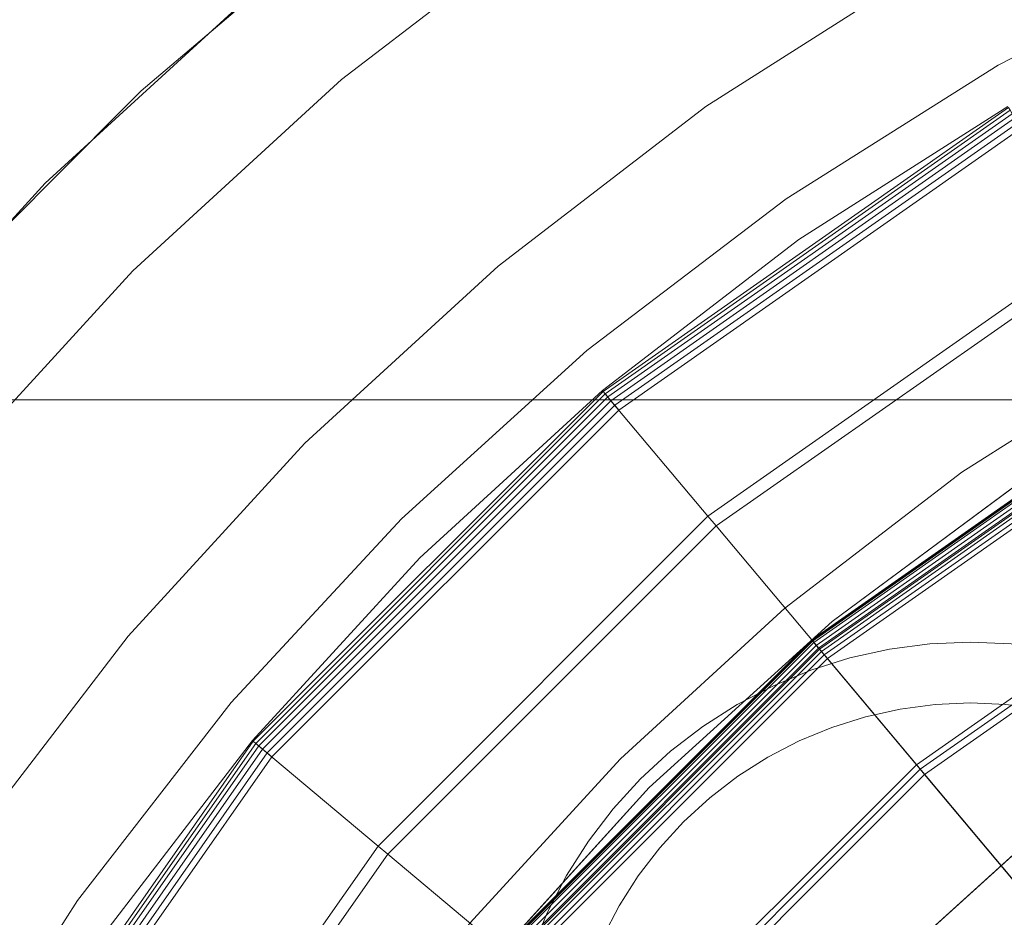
# Model space of a CAD drawing. Header units: inches. Extents: x -412 to -304, y -62 to 18.
# Tile 658 of 809: x -359.241 to -358.764, y -3.148 to -2.713. Entities that reach past the tile are written whole.
import ezdxf

# ---------------------------------------------------------------- set-up
doc = ezdxf.new("R2010")
doc.units = ezdxf.units.IN
doc.header["$LTSCALE"] = 32
doc.header["$MEASUREMENT"] = 0
for name, color, linetype, lineweight in [('Black', 7, 'Continuous', 18), ('DashLine', 7, 'Continuous', 13), ('Drawing', 7, 'Continuous', 18), ('Metal_HtAdjMech', 7, 'Continuous', 18), ('Metal_MP', 7, 'Continuous', 5), ('None', 7, 'Continuous', 18), ('Plastic-MPWireManager', 7, 'Continuous', 25), ('SolidLine', 7, 'Continuous', 15), ('TIMotion-Frame', 7, 'Continuous', 18), ('Wood_1-H', 7, 'Continuous', 13)]:
    doc.layers.add(name, color=color, linetype=linetype, lineweight=lineweight)

# ---------------------------------------------------------------- blocks, each defined once
blk = doc.blocks.new('Group-20')
at = {"layer": 'Black'}
for points in [[(-34.54794, 16.53613, 28.9791), (34.54794, 16.53613, 28.9791), (34.54794, -16.53613, 28.9791), (-34.54794, -16.53613, 28.9791)], [(-34.54794, 16.53613, 27.70079), (34.54794, 16.53613, 27.70079), (34.54794, -16.53613, 27.70079), (-34.54794, -16.53613, 27.70079)]]:
    blk.add_3dface(points, dxfattribs=at)
at = {"layer": 'Wood_1-H'}
for points in [[(-35.96494, 17.95313, 28.99879), (35.96494, 17.95313, 28.99879), (35.96494, -17.95313, 28.99879), (-35.96494, -17.95313, 28.99879)], [(-35.96494, 17.95313, 28.9791), (35.96494, 17.95313, 28.9791), (35.96494, -17.95313, 28.9791), (-35.96494, -17.95313, 28.9791)]]:
    blk.add_3dface(points, dxfattribs=at)
blk = doc.blocks.new('MPHtAdjColumn-NoCable (3D)')
at = {"layer": 'Metal_HtAdjMech'}
for points in [[(0, 0, 23.74951), (-1.119, -0.64605, 23.74951), (-0.98981, -0.83055, 23.74951)], [(0, 0, 23.74951), (-0.98981, -0.83055, 23.74951), (-0.83055, -0.98981, 23.74951)], [(0, 0, 23.74951), (-0.83055, -0.98981, 23.74951), (-0.64605, -1.119, 23.74951)], [(-0.99457, -0.83454, 23.74793), (-1.12437, -0.64916, 23.74793), (-1.18773, -0.68573, 23.70567), (-1.0506, -0.88156, 23.70567)], [(-0.98981, -0.83055, 23.74951), (-1.119, -0.64605, 23.74951), (-1.12437, -0.64916, 23.74793), (-0.99457, -0.83454, 23.74793)], [(-1.04842, -0.87973, 23.65149), (-1.18526, -0.68431, 23.65149), (-1.18261, -0.68278, 23.65108), (-1.04608, -0.87777, 23.65108)], [(-1.05513, -0.88536, 23.66289), (-1.19284, -0.68868, 23.66289), (-1.19147, -0.68789, 23.65699), (-1.05391, -0.88434, 23.65699)], [(-1.05391, -0.88434, 23.70135), (-1.19147, -0.68789, 23.70135), (-1.19284, -0.68868, 23.69544), (-1.05513, -0.88536, 23.69544)], [(-1.0506, -0.88156, 23.70567), (-1.18773, -0.68573, 23.70567), (-1.19147, -0.68789, 23.70135), (-1.05391, -0.88434, 23.70135)], [(-1.05391, -0.88434, 23.65699), (-1.19147, -0.68789, 23.65699), (-1.18984, -0.68696, 23.65454), (-1.05248, -0.88313, 23.65454)], [(-1.05248, -0.88313, 23.65454), (-1.18984, -0.68696, 23.65454), (-1.18773, -0.68573, 23.65267), (-1.0506, -0.88156, 23.65267)], [(-1.0506, -0.88156, 23.65267), (-1.18773, -0.68573, 23.65267), (-1.18526, -0.68431, 23.65149), (-1.04842, -0.87973, 23.65149)], [(-1.05513, -0.88536, 23.69544), (-1.19284, -0.68868, 23.69544), (-1.19284, -0.68868, 23.66289), (-1.05513, -0.88536, 23.66289)], [(-0.83055, -0.98981, 23.74951), (-0.98981, -0.83055, 23.74951), (-0.99457, -0.83454, 23.74793), (-0.83454, -0.99457, 23.74793)], [(-0.83454, -0.99457, 23.74793), (-0.99457, -0.83454, 23.74793), (-1.0506, -0.88156, 23.70567), (-0.88156, -1.0506, 23.70567)], [(-0.87973, -1.04842, 23.65149), (-1.04842, -0.87973, 23.65149), (-1.04608, -0.87777, 23.65108), (-0.87777, -1.04608, 23.65108)], [(-0.88156, -1.0506, 23.70567), (-1.0506, -0.88156, 23.70567), (-1.05391, -0.88434, 23.70135), (-0.88434, -1.05391, 23.70135)], [(-0.88434, -1.05391, 23.65699), (-1.05391, -0.88434, 23.65699), (-1.05248, -0.88313, 23.65454), (-0.88313, -1.05248, 23.65454)], [(-0.88313, -1.05248, 23.65454), (-1.05248, -0.88313, 23.65454), (-1.0506, -0.88156, 23.65267), (-0.88156, -1.0506, 23.65267)], [(-0.88156, -1.0506, 23.65267), (-1.0506, -0.88156, 23.65267), (-1.04842, -0.87973, 23.65149), (-0.87973, -1.04842, 23.65149)], [(-0.88536, -1.05513, 23.66289), (-1.05513, -0.88536, 23.66289), (-1.05391, -0.88434, 23.65699), (-0.88434, -1.05391, 23.65699)], [(-0.88434, -1.05391, 23.70135), (-1.05391, -0.88434, 23.70135), (-1.05513, -0.88536, 23.69544), (-0.88536, -1.05513, 23.69544)], [(-0.88536, -1.05513, 23.69544), (-1.05513, -0.88536, 23.69544), (-1.05513, -0.88536, 23.66289), (-0.88536, -1.05513, 23.66289)], [(-0.64605, -1.119, 23.74951), (-0.83055, -0.98981, 23.74951), (-0.83454, -0.99457, 23.74793), (-0.64916, -1.12437, 23.74793)], [(-0.64916, -1.12437, 23.74793), (-0.83454, -0.99457, 23.74793), (-0.88156, -1.0506, 23.70567), (-0.68573, -1.18773, 23.70567)], [(-0.68431, -1.18526, 23.65149), (-0.87973, -1.04842, 23.65149), (-0.87777, -1.04608, 23.65108), (-0.68278, -1.18261, 23.65108)], [(-0.68573, -1.18773, 23.70567), (-0.88156, -1.0506, 23.70567), (-0.88434, -1.05391, 23.70135), (-0.68789, -1.19147, 23.70135)], [(-0.68696, -1.18984, 23.65454), (-0.88313, -1.05248, 23.65454), (-0.88156, -1.0506, 23.65267), (-0.68573, -1.18773, 23.65267)], [(-0.68573, -1.18773, 23.65267), (-0.88156, -1.0506, 23.65267), (-0.87973, -1.04842, 23.65149), (-0.68431, -1.18526, 23.65149)], [(-0.68868, -1.19284, 23.66289), (-0.88536, -1.05513, 23.66289), (-0.88434, -1.05391, 23.65699), (-0.68789, -1.19147, 23.65699)], [(-0.68789, -1.19147, 23.70135), (-0.88434, -1.05391, 23.70135), (-0.88536, -1.05513, 23.69544), (-0.68868, -1.19284, 23.69544)], [(-0.68868, -1.19284, 23.69544), (-0.88536, -1.05513, 23.69544), (-0.88536, -1.05513, 23.66289), (-0.68868, -1.19284, 23.66289)], [(-0.68789, -1.19147, 23.65699), (-0.88434, -1.05391, 23.65699), (-0.88313, -1.05248, 23.65454), (-0.68696, -1.18984, 23.65454)]]:
    blk.add_3dface(points, dxfattribs=at)
for points, invisible_edges in [([(-1.01588, -0.71133, 23.65108), (-1.07401, -0.62008, 23.65108), (-1.19334, -0.68898, 23.65108), (-1.12875, -0.79036, 23.65108)], 10), ([(-0.90321, -0.68995, 3.18202), (-0.90097, -0.67292, 3.18202), (-1.07401, -0.62008, 3.18202), (-1.01588, -0.71133, 3.18202)], 10), ([(-1.07401, -0.62008, 3.18202), (-1.07401, -0.62008, 23.65108), (-1.01588, -0.71133, 23.65108), (-1.01588, -0.71133, 3.18202)], 5), ([(-0.90321, -0.68995, 2.90305), (-0.90396, -0.70711, 2.90305), (-1.19334, -0.68898, 2.90305)], 10), ([(-1.12875, -0.79036, 2.90305), (-1.19334, -0.68898, 2.90305), (-0.90396, -0.70711, 2.90305), (-0.90321, -0.72426, 2.90305)], 10), ([(-1.12875, -0.79036, 2.90305), (-1.12875, -0.79036, 23.65108), (-1.19334, -0.68898, 23.65108), (-1.19334, -0.68898, 2.90305)], 5), ([(-0.90396, -0.70711, 3.18202), (-0.90321, -0.68995, 3.18202), (-1.01588, -0.71133, 3.18202)], 10), ([(-0.90321, -0.68995, 2.90305), (-0.90321, -0.68995, 3.18202), (-0.90396, -0.70711, 3.18202), (-0.90396, -0.70711, 2.90305)], 5), ([(-0.95002, -0.79716, 23.65108), (-1.01588, -0.71133, 23.65108), (-1.12875, -0.79036, 23.65108), (-1.05557, -0.88573, 23.65108)], 10), ([(-1.01588, -0.71133, 3.18202), (-0.90321, -0.72426, 3.18202), (-0.90396, -0.70711, 3.18202)], 9), ([(-1.01588, -0.71133, 3.18202), (-0.90097, -0.74129, 3.18202), (-0.90321, -0.72426, 3.18202)], 9), ([(-0.89725, -0.75806, 3.18202), (-0.90097, -0.74129, 3.18202), (-1.01588, -0.71133, 3.18202), (-0.95002, -0.79716, 3.18202)], 10), ([(-1.01588, -0.71133, 3.18202), (-1.01588, -0.71133, 23.65108), (-0.95002, -0.79716, 23.65108), (-0.95002, -0.79716, 3.18202)], 5), ([(-0.90396, -0.70711, 2.90305), (-0.90396, -0.70711, 3.18202), (-0.90321, -0.72426, 3.18202), (-0.90321, -0.72426, 2.90305)], 5), ([(-1.12875, -0.79036, 2.90305), (-0.90321, -0.72426, 2.90305), (-0.90097, -0.74129, 2.90305)], 9), ([(-0.90321, -0.72426, 2.90305), (-0.90321, -0.72426, 3.18202), (-0.90097, -0.74129, 3.18202), (-0.90097, -0.74129, 2.90305)], 5), ([(-0.90097, -0.74129, 2.90305), (-0.89725, -0.75806, 2.90305), (-1.12875, -0.79036, 2.90305)], 10), ([(-0.90097, -0.74129, 2.90305), (-0.90097, -0.74129, 3.18202), (-0.89725, -0.75806, 3.18202), (-0.89725, -0.75806, 2.90305)], 5), ([(-0.89725, -0.75806, 2.90305), (-0.89209, -0.77443, 2.90305), (-1.05557, -0.88573, 2.90305), (-1.12875, -0.79036, 2.90305)], 10), ([(-0.95002, -0.79716, 3.18202), (-0.89209, -0.77443, 3.18202), (-0.89725, -0.75806, 3.18202)], 9), ([(-0.89725, -0.75806, 2.90305), (-0.89725, -0.75806, 3.18202), (-0.89209, -0.77443, 3.18202), (-0.89209, -0.77443, 2.90305)], 5), ([(-1.05557, -0.88573, 2.90305), (-0.89209, -0.77443, 2.90305), (-0.88551, -0.7903, 2.90305)], 9), ([(-0.88551, -0.7903, 3.18202), (-0.89209, -0.77443, 3.18202), (-0.95002, -0.79716, 3.18202)], 10), ([(-0.89209, -0.77443, 2.90305), (-0.89209, -0.77443, 3.18202), (-0.88551, -0.7903, 3.18202), (-0.88551, -0.7903, 2.90305)], 5), ([(-1.05557, -0.88573, 2.90305), (-1.05557, -0.88573, 23.65108), (-1.12875, -0.79036, 23.65108), (-1.12875, -0.79036, 2.90305)], 5), ([(-0.88551, -0.7903, 2.90305), (-0.87758, -0.80553, 2.90305), (-1.05557, -0.88573, 2.90305)], 10), ([(-0.95002, -0.79716, 3.18202), (-0.87758, -0.80553, 3.18202), (-0.88551, -0.7903, 3.18202)], 9), ([(-0.88551, -0.7903, 2.90305), (-0.88551, -0.7903, 3.18202), (-0.87758, -0.80553, 3.18202), (-0.87758, -0.80553, 2.90305)], 5), ([(-1.05557, -0.88573, 23.65108), (-0.97436, -0.97436, 23.65108), (-0.87692, -0.87692, 23.65108), (-0.95002, -0.79716, 23.65108)], 10), ([(-0.95002, -0.79716, 3.18202), (-0.87692, -0.87692, 3.18202), (-0.86836, -0.82002, 3.18202), (-0.87758, -0.80553, 3.18202)], 10), ([(-0.95002, -0.79716, 3.18202), (-0.95002, -0.79716, 23.65108), (-0.87692, -0.87692, 23.65108), (-0.87692, -0.87692, 3.18202)], 5), ([(-1.05557, -0.88573, 2.90305), (-0.87758, -0.80553, 2.90305), (-0.86836, -0.82002, 2.90305)], 9), ([(-0.87758, -0.80553, 2.90305), (-0.87758, -0.80553, 3.18202), (-0.86836, -0.82002, 3.18202), (-0.86836, -0.82002, 2.90305)], 5), ([(-0.86836, -0.82002, 2.90305), (-0.8579, -0.83364, 2.90305), (-0.97436, -0.97436, 2.90305), (-1.05557, -0.88573, 2.90305)], 10), ([(-0.8579, -0.83364, 3.18202), (-0.86836, -0.82002, 3.18202), (-0.87692, -0.87692, 3.18202)], 10), ([(-0.86836, -0.82002, 2.90305), (-0.86836, -0.82002, 3.18202), (-0.8579, -0.83364, 3.18202), (-0.8579, -0.83364, 2.90305)], 5), ([(-0.97436, -0.97436, 2.90305), (-0.8579, -0.83364, 2.90305), (-0.8463, -0.8463, 2.90305)], 9), ([(-0.8463, -0.8463, 3.18202), (-0.8579, -0.83364, 3.18202), (-0.87692, -0.87692, 3.18202)], 10), ([(-0.8579, -0.83364, 2.90305), (-0.8579, -0.83364, 3.18202), (-0.8463, -0.8463, 3.18202), (-0.8463, -0.8463, 2.90305)], 5), ([(-0.97436, -0.97436, 2.90305), (-0.8463, -0.8463, 2.90305), (-0.83364, -0.8579, 2.90305)], 9), ([(-0.87692, -0.87692, 3.18202), (-0.83364, -0.8579, 3.18202), (-0.8463, -0.8463, 3.18202)], 9), ([(-0.8463, -0.8463, 2.90305), (-0.8463, -0.8463, 3.18202), (-0.83364, -0.8579, 3.18202), (-0.83364, -0.8579, 2.90305)], 5), ([(-0.88573, -1.05557, 2.90305), (-0.97436, -0.97436, 2.90305), (-0.83364, -0.8579, 2.90305), (-0.82002, -0.86836, 2.90305)], 10), ([(-0.82002, -0.86836, 3.18202), (-0.83364, -0.8579, 3.18202), (-0.87692, -0.87692, 3.18202)], 10), ([(-0.83364, -0.8579, 2.90305), (-0.83364, -0.8579, 3.18202), (-0.82002, -0.86836, 3.18202), (-0.82002, -0.86836, 2.90305)], 5), ([(-0.82002, -0.86836, 2.90305), (-0.80553, -0.87758, 2.90305), (-0.88573, -1.05557, 2.90305)], 10), ([(-0.80553, -0.87758, 3.18202), (-0.82002, -0.86836, 3.18202), (-0.87692, -0.87692, 3.18202), (-0.79716, -0.95002, 3.18202)], 10), ([(-0.82002, -0.86836, 2.90305), (-0.82002, -0.86836, 3.18202), (-0.80553, -0.87758, 3.18202), (-0.80553, -0.87758, 2.90305)], 5), ([(-0.79716, -0.95002, 23.65108), (-0.87692, -0.87692, 23.65108), (-0.97436, -0.97436, 23.65108), (-0.88573, -1.05557, 23.65108)], 10), ([(-0.88573, -1.05557, 2.90305), (-0.80553, -0.87758, 2.90305), (-0.7903, -0.88551, 2.90305)], 9), ([(-0.87692, -0.87692, 3.18202), (-0.87692, -0.87692, 23.65108), (-0.79716, -0.95002, 23.65108), (-0.79716, -0.95002, 3.18202)], 5), ([(-0.80553, -0.87758, 2.90305), (-0.80553, -0.87758, 3.18202), (-0.7903, -0.88551, 3.18202), (-0.7903, -0.88551, 2.90305)], 5), ([(-0.79716, -0.95002, 3.18202), (-0.7903, -0.88551, 3.18202), (-0.80553, -0.87758, 3.18202)], 9), ([(-0.97436, -0.97436, 2.90305), (-0.97436, -0.97436, 23.65108), (-1.05557, -0.88573, 23.65108), (-1.05557, -0.88573, 2.90305)], 5), ([(-0.88573, -1.05557, 2.90305), (-0.7903, -0.88551, 2.90305), (-0.77443, -0.89209, 2.90305)], 9), ([(-0.77443, -0.89209, 2.90305), (-0.75806, -0.89725, 2.90305), (-0.79036, -1.12875, 2.90305), (-0.88573, -1.05557, 2.90305)], 10), ([(-0.88573, -1.05557, 23.65108), (-0.79036, -1.12875, 23.65108), (-0.71133, -1.01588, 23.65108), (-0.79716, -0.95002, 23.65108)], 10), ([(-0.88573, -1.05557, 2.90305), (-0.88573, -1.05557, 23.65108), (-0.97436, -0.97436, 23.65108), (-0.97436, -0.97436, 2.90305)], 5), ([(-0.79036, -1.12875, 2.90305), (-0.79036, -1.12875, 23.65108), (-0.88573, -1.05557, 23.65108), (-0.88573, -1.05557, 2.90305)], 5)]:
    blk.add_3dface(points, dxfattribs=dict(at, invisible_edges=invisible_edges))
at = {"layer": 'Metal_MP'}
for points, invisible_edges in [([(-1.48078, -0.69047, 2.90305), (-1.4369, -0.78, 2.90305), (-1.41487, -0.81685, 2.90305), (-0.80278, 0.50194, 2.90305)], 12), ([(-1.41487, -0.81685, 2.90305), (-1.36751, -0.89607, 2.90305), (-0.78453, 0.49438, 2.90305), (-0.80278, 0.50194, 2.90305)], 10), ([(-0.93005, -0.6678, 2.90305), (-0.7657, 0.48844, 2.90305), (-0.78453, 0.49438, 2.90305), (-1.36751, -0.89607, 2.90305)], 13), ([(-0.93005, -0.6678, 2.76919), (-0.93262, -0.68738, 2.76919), (-1.48176, -0.69095, 2.76919), (-1.53634, -0.55918, 2.76919)], 10), ([(-1.36751, -0.89607, 2.90305), (-0.93262, -0.68738, 2.90305), (-0.93005, -0.6678, 2.90305)], 9), ([(-0.93262, -0.68738, 2.76919), (-0.93348, -0.70711, 2.76919), (-1.48176, -0.69095, 2.76919)], 10), ([(-1.36751, -0.89607, 2.90305), (-0.93348, -0.70711, 2.90305), (-0.93262, -0.68738, 2.90305)], 9), ([(-0.93262, -0.68738, 2.76919), (-0.93262, -0.68738, 2.90305), (-0.93348, -0.70711, 2.90305), (-0.93348, -0.70711, 2.76919)], 5), ([(-1.4159, -0.81747, 2.76919), (-1.48176, -0.69095, 2.76919), (-0.93348, -0.70711, 2.76919), (-0.93262, -0.72684, 2.76919)], 10), ([(-0.93262, -0.72684, 2.90305), (-0.93348, -0.70711, 2.90305), (-1.36751, -0.89607, 2.90305)], 10), ([(-0.93348, -0.70711, 2.76919), (-0.93348, -0.70711, 2.90305), (-0.93262, -0.72684, 2.90305), (-0.93262, -0.72684, 2.76919)], 5), ([(-1.4159, -0.81747, 2.76919), (-0.93262, -0.72684, 2.76919), (-0.93005, -0.74642, 2.76919)], 9), ([(-0.93005, -0.74642, 2.90305), (-0.93262, -0.72684, 2.90305), (-1.36751, -0.89607, 2.90305)], 10), ([(-0.93262, -0.72684, 2.76919), (-0.93262, -0.72684, 2.90305), (-0.93005, -0.74642, 2.90305), (-0.93005, -0.74642, 2.76919)], 5), ([(-0.93005, -0.74642, 2.76919), (-0.92577, -0.7657, 2.76919), (-1.33926, -0.93776, 2.76919), (-1.4159, -0.81747, 2.76919)], 10), ([(-1.36751, -0.89607, 2.90305), (-0.92577, -0.7657, 2.90305), (-0.93005, -0.74642, 2.90305)], 9), ([(-0.93005, -0.74642, 2.76919), (-0.93005, -0.74642, 2.90305), (-0.92577, -0.7657, 2.90305), (-0.92577, -0.7657, 2.76919)], 5), ([(-0.91983, -0.78453, 2.90305), (-0.92577, -0.7657, 2.90305), (-1.36751, -0.89607, 2.90305), (-1.3382, -0.937, 2.90305)], 10), ([(-1.33926, -0.93776, 2.76919), (-0.92577, -0.7657, 2.76919), (-0.91983, -0.78453, 2.76919)], 9), ([(-0.92577, -0.7657, 2.76919), (-0.92577, -0.7657, 2.90305), (-0.91983, -0.78453, 2.90305), (-0.91983, -0.78453, 2.76919)], 5), ([(-1.33926, -0.93776, 2.76919), (-0.91983, -0.78453, 2.76919), (-0.91227, -0.80278, 2.76919)], 9), ([(-0.91227, -0.80278, 2.90305), (-0.91983, -0.78453, 2.90305), (-1.3382, -0.937, 2.90305), (-1.28854, -1.00635, 2.90305)], 10), ([(-0.91983, -0.78453, 2.76919), (-0.91983, -0.78453, 2.90305), (-0.91227, -0.80278, 2.90305), (-0.91227, -0.80278, 2.76919)], 5), ([(-0.91227, -0.80278, 2.76919), (-0.90316, -0.8203, 2.76919), (-1.25243, -1.05092, 2.76919), (-1.33926, -0.93776, 2.76919)], 10), ([(-1.28854, -1.00635, 2.90305), (-1.2514, -1.05004, 2.90305), (-0.90316, -0.8203, 2.90305), (-0.91227, -0.80278, 2.90305)], 10), ([(-0.91227, -0.80278, 2.76919), (-0.91227, -0.80278, 2.90305), (-0.90316, -0.8203, 2.90305), (-0.90316, -0.8203, 2.76919)], 5), ([(-1.25243, -1.05092, 2.76919), (-0.90316, -0.8203, 2.76919), (-0.89254, -0.83695, 2.76919)], 9), ([(-0.89254, -0.83695, 2.90305), (-0.90316, -0.8203, 2.90305), (-1.2514, -1.05004, 2.90305)], 10), ([(-0.90316, -0.8203, 2.76919), (-0.90316, -0.8203, 2.90305), (-0.89254, -0.83695, 2.90305), (-0.89254, -0.83695, 2.76919)], 5), ([(-0.89254, -0.83695, 2.76919), (-0.88052, -0.85262, 2.76919), (-1.15608, -1.15608, 2.76919), (-1.25243, -1.05092, 2.76919)], 10), ([(-1.2514, -1.05004, 2.90305), (-1.20085, -1.10951, 2.90305), (-0.88052, -0.85262, 2.90305), (-0.89254, -0.83695, 2.90305)], 10), ([(-0.89254, -0.83695, 2.76919), (-0.89254, -0.83695, 2.90305), (-0.88052, -0.85262, 2.90305), (-0.88052, -0.85262, 2.76919)], 5), ([(-0.86718, -0.86718, 2.90305), (-0.88052, -0.85262, 2.90305), (-1.20085, -1.10951, 2.90305), (-1.15509, -1.15509, 2.90305)], 10), ([(-1.15608, -1.15608, 2.76919), (-0.88052, -0.85262, 2.76919), (-0.86718, -0.86718, 2.76919)], 9), ([(-0.88052, -0.85262, 2.76919), (-0.88052, -0.85262, 2.90305), (-0.86718, -0.86718, 2.90305), (-0.86718, -0.86718, 2.76919)], 5), ([(-1.15608, -1.15608, 2.76919), (-0.86718, -0.86718, 2.76919), (-0.85262, -0.88052, 2.76919)], 9), ([(-0.85262, -0.88052, 2.90305), (-0.86718, -0.86718, 2.90305), (-1.15509, -1.15509, 2.90305), (-1.10491, -1.20509, 2.90305)], 10), ([(-0.86718, -0.86718, 2.76919), (-0.86718, -0.86718, 2.90305), (-0.85262, -0.88052, 2.90305), (-0.85262, -0.88052, 2.76919)], 5), ([(-0.85262, -0.88052, 2.76919), (-0.83695, -0.89254, 2.76919), (-1.05092, -1.25243, 2.76919), (-1.15608, -1.15608, 2.76919)], 10), ([(-1.10491, -1.20509, 2.90305), (-1.05002, -1.25137, 2.90305), (-0.83695, -0.89254, 2.90305), (-0.85262, -0.88052, 2.90305)], 10), ([(-0.85262, -0.88052, 2.76919), (-0.85262, -0.88052, 2.90305), (-0.83695, -0.89254, 2.90305), (-0.83695, -0.89254, 2.76919)], 5), ([(-1.05092, -1.25243, 2.76919), (-0.83695, -0.89254, 2.76919), (-0.8203, -0.90316, 2.76919)], 9), ([(-0.8203, -0.90316, 2.90305), (-0.83695, -0.89254, 2.90305), (-1.05002, -1.25137, 2.90305)], 10), ([(-0.83695, -0.89254, 2.76919), (-0.83695, -0.89254, 2.90305), (-0.8203, -0.90316, 2.90305), (-0.8203, -0.90316, 2.76919)], 5), ([(-0.8203, -0.90316, 2.76919), (-0.80278, -0.91227, 2.76919), (-0.93776, -1.33926, 2.76919), (-1.05092, -1.25243, 2.76919)], 10), ([(-1.05002, -1.25137, 2.90305), (-1.00118, -1.29256, 2.90305), (-0.80278, -0.91227, 2.90305), (-0.8203, -0.90316, 2.90305)], 10), ([(-0.8203, -0.90316, 2.76919), (-0.8203, -0.90316, 2.90305), (-0.80278, -0.91227, 2.90305), (-0.80278, -0.91227, 2.76919)], 5), ([(-0.78453, -0.91983, 2.90305), (-0.80278, -0.91227, 2.90305), (-1.00118, -1.29256, 2.90305), (-0.93698, -1.33816, 2.90305)], 10), ([(-0.93776, -1.33926, 2.76919), (-0.80278, -0.91227, 2.76919), (-0.78453, -0.91983, 2.76919)], 9), ([(-0.80278, -0.91227, 2.76919), (-0.80278, -0.91227, 2.90305), (-0.78453, -0.91983, 2.90305), (-0.78453, -0.91983, 2.76919)], 5), ([(-0.78453, -0.91983, 2.76919), (-0.7657, -0.92577, 2.76919), (-0.93776, -1.33926, 2.76919)], 10), ([(-0.93698, -1.33816, 2.90305), (-0.89087, -1.3709, 2.90305), (-0.7657, -0.92577, 2.90305), (-0.78453, -0.91983, 2.90305)], 10), ([(-0.81747, -1.4159, 2.76919), (-0.93776, -1.33926, 2.76919), (-0.7657, -0.92577, 2.76919), (-0.74642, -0.93005, 2.76919)], 10), ([(-0.74642, -0.93005, 2.90305), (-0.7657, -0.92577, 2.90305), (-0.89087, -1.3709, 2.90305), (-0.81681, -1.41478, 2.90305)], 10), ([(-0.74642, -0.93005, 2.76919), (-0.72684, -0.93262, 2.76919), (-0.81747, -1.4159, 2.76919)], 10), ([(-0.81681, -1.41478, 2.90305), (-0.77408, -1.4401, 2.90305), (-0.72684, -0.93262, 2.90305), (-0.74642, -0.93005, 2.90305)], 10), ([(-0.72684, -0.93262, 2.76919), (-0.70711, -0.93348, 2.76919), (-0.69095, -1.48176, 2.76919), (-0.81747, -1.4159, 2.76919)], 10), ([(-1.34364, -1.12745, 23.4936), (-1.24027, -1.24027, 23.4936), (-1.15608, -1.15608, 23.4936), (-1.25243, -1.05092, 23.4936)], 10), ([(-1.25243, -1.05092, 2.3125), (-1.15608, -1.15608, 2.3125), (-1.24027, -1.24027, 2.3125), (-1.34364, -1.12745, 2.3125)], 10), ([(-1.20085, -1.10951, 2.90305), (-1.2514, -1.05004, 2.90305), (-1.25243, -1.05092, 23.4936)], 10), ([(-1.25243, -1.05092, 23.4936), (-1.15608, -1.15608, 23.4936), (-1.20085, -1.10951, 2.90305)], 10), ([(-1.15608, -1.15608, 2.76919), (-1.15608, -1.15608, 2.3125), (-1.25243, -1.05092, 2.3125), (-1.25243, -1.05092, 2.76919)], 5), ([(-1.15608, -1.15608, 23.4936), (-1.15509, -1.15509, 2.90305), (-1.20085, -1.10951, 2.90305)], 9), ([(-1.24027, -1.24027, 23.4936), (-1.12745, -1.34364, 23.4936), (-1.05092, -1.25243, 23.4936), (-1.15608, -1.15608, 23.4936)], 10), ([(-1.15608, -1.15608, 2.3125), (-1.05092, -1.25243, 2.3125), (-1.12745, -1.34364, 2.3125), (-1.24027, -1.24027, 2.3125)], 10), ([(-1.10491, -1.20509, 2.90305), (-1.15509, -1.15509, 2.90305), (-1.15608, -1.15608, 23.4936)], 10), ([(-1.10491, -1.20509, 2.90305), (-1.15608, -1.15608, 23.4936), (-1.05092, -1.25243, 23.4936)], 9), ([(-1.05092, -1.25243, 2.76919), (-1.05092, -1.25243, 2.3125), (-1.15608, -1.15608, 2.3125), (-1.15608, -1.15608, 2.76919)], 5)]:
    blk.add_3dface(points, dxfattribs=dict(at, invisible_edges=invisible_edges))
blk = doc.blocks.new('MPHtAdjLeg-16-NoCable (3D)')
at = {"layer": 'DashLine', "color": 7}
blk.add_blockref('MPHtAdjColumn-NoCable (3D)', (0, 0), dxfattribs=at)
blk = doc.blocks.new('MpHtAdjBase-3 (3D)')
at = {"layer": 'Black', "color": 7}
blk.add_blockref('MPHtAdjLeg-16-NoCable (3D)', (-21.55512, 0), dxfattribs=at)
blk = doc.blocks.new('Group-21')
at = {"layer": 'Metal_HtAdjMech'}
for points, invisible_edges in [([(-1.2146, 0.11963, 23.90699), (1.07636, 0.57533, 23.90699), (0.57533, -1.07636, 23.90699), (-1.2146, 0.11963, 23.90699)], 15), ([(-1.2146, 0.11963, 2.98179), (1.07636, 0.57533, 2.98179), (0.57533, -1.07636, 2.98179), (-1.2146, 0.11963, 2.98179)], 15), ([(-0.57533, -1.07636, 23.90699), (-1.07636, -0.57533, 23.90699), (-1.2146, 0.11963, 23.90699), (-0.57533, -1.07636, 23.90699)], 15), ([(0.57533, -1.07636, 23.90699), (-0.57533, -1.07636, 23.90699), (-1.2146, 0.11963, 23.90699), (0.57533, -1.07636, 23.90699)], 15), ([(-0.57533, -1.07636, 2.98179), (-1.07636, -0.57533, 2.98179), (-1.2146, 0.11963, 2.98179), (-0.57533, -1.07636, 2.98179)], 15), ([(0.57533, -1.07636, 2.98179), (-0.57533, -1.07636, 2.98179), (-1.2146, 0.11963, 2.98179), (0.57533, -1.07636, 2.98179)], 15), ([(-0.94344, -0.77426, 23.90699), (-1.01479, -0.67806, 23.90699), (-1.07636, -0.57533, 23.90699), (-0.94344, -0.77426, 23.90699)], 12), ([(-0.863, -0.863, 23.90699), (-0.94344, -0.77426, 23.90699), (-1.07636, -0.57533, 23.90699), (-0.863, -0.863, 23.90699)], 14), ([(-0.57533, -1.07636, 23.90699), (-0.863, -0.863, 23.90699), (-1.07636, -0.57533, 23.90699), (-0.57533, -1.07636, 23.90699)], 15), ([(-0.94344, -0.77426, 2.98179), (-1.01479, -0.67806, 2.98179), (-1.07636, -0.57533, 2.98179), (-0.94344, -0.77426, 2.98179)], 12), ([(-0.863, -0.863, 2.98179), (-0.94344, -0.77426, 2.98179), (-1.07636, -0.57533, 2.98179), (-0.863, -0.863, 2.98179)], 14), ([(-0.57533, -1.07636, 2.98179), (-0.863, -0.863, 2.98179), (-1.07636, -0.57533, 2.98179), (-0.57533, -1.07636, 2.98179)], 15), ([(-0.67806, -1.01479, 23.90699), (-0.77426, -0.94344, 23.90699), (-0.863, -0.863, 23.90699), (-0.67806, -1.01479, 23.90699)], 12), ([(-0.57533, -1.07636, 23.90699), (-0.67806, -1.01479, 23.90699), (-0.863, -0.863, 23.90699), (-0.57533, -1.07636, 23.90699)], 14), ([(-0.67806, -1.01479, 2.98179), (-0.77426, -0.94344, 2.98179), (-0.863, -0.863, 2.98179), (-0.67806, -1.01479, 2.98179)], 12), ([(-0.57533, -1.07636, 2.98179), (-0.67806, -1.01479, 2.98179), (-0.863, -0.863, 2.98179), (-0.57533, -1.07636, 2.98179)], 14)]:
    blk.add_3dface(points, dxfattribs=dict(at, invisible_edges=invisible_edges))
for points in [[(-0.9255, -0.77658, 23.90699), (-1.04629, -0.60408, 23.90699), (0, 0, 23.90699)], [(-0.77658, -0.9255, 23.90699), (-0.9255, -0.77658, 23.90699), (0, 0, 23.90699)], [(0, 0, 24.00541), (0, 0, 24.00541), (-0.98271, -0.56737, 24.00541), (-0.86925, -0.72939, 24.00541)], [(0, 0, 24.00541), (0, 0, 24.00541), (-0.86925, -0.72939, 24.00541), (-0.72939, -0.86925, 24.00541)], [(-0.86925, -0.72939, 24.00541), (-0.98271, -0.56737, 24.00541), (-0.98558, -0.56903, 24.00501), (-0.8718, -0.73153, 24.00501)], [(-0.87398, -0.73336, 24.00383), (-0.98805, -0.57045, 24.00383), (-1.0514, -0.60703, 23.96158), (-0.93002, -0.78038, 23.96158)], [(-0.8718, -0.73153, 24.00501), (-0.98558, -0.56903, 24.00501), (-0.98805, -0.57045, 24.00383), (-0.87398, -0.73336, 24.00383)], [(-0.93052, -0.7808, 23.90898), (-1.05197, -0.60735, 23.90898), (-1.0502, -0.60633, 23.90789), (-0.92896, -0.77949, 23.90789)], [(-0.92896, -0.77949, 23.90789), (-1.0502, -0.60633, 23.90789), (-1.04828, -0.60523, 23.90722), (-0.92726, -0.77806, 23.90722)], [(-0.92726, -0.77806, 23.90722), (-1.04828, -0.60523, 23.90722), (-1.04629, -0.60408, 23.90699), (-0.9255, -0.77658, 23.90699)], [(-0.93454, -0.78417, 23.9188), (-1.05651, -0.60998, 23.9188), (-1.05616, -0.60978, 23.91574), (-0.93423, -0.78391, 23.91574)], [(-0.9344, -0.78406, 23.9534), (-1.05636, -0.60989, 23.9534), (-1.05651, -0.60998, 23.95135), (-0.93454, -0.78417, 23.95135)], [(-0.93454, -0.78417, 23.95135), (-1.05651, -0.60998, 23.95135), (-1.05651, -0.60998, 23.9188), (-0.93454, -0.78417, 23.9188)], [(-0.934, -0.78372, 23.95539), (-1.0559, -0.60962, 23.95539), (-1.05636, -0.60989, 23.9534), (-0.9344, -0.78406, 23.9534)], [(-0.93423, -0.78391, 23.91574), (-1.05616, -0.60978, 23.91574), (-1.05514, -0.60919, 23.91289), (-0.93333, -0.78316, 23.91289)], [(-0.93333, -0.78316, 23.95726), (-1.05514, -0.60919, 23.95726), (-1.0559, -0.60962, 23.95539), (-0.934, -0.78372, 23.95539)], [(-0.93333, -0.78316, 23.91289), (-1.05514, -0.60919, 23.91289), (-1.05352, -0.60825, 23.91045), (-0.93189, -0.78195, 23.91045)], [(-0.93189, -0.78195, 23.9597), (-1.05352, -0.60825, 23.9597), (-1.05514, -0.60919, 23.95726), (-0.93333, -0.78316, 23.95726)], [(-0.93002, -0.78038, 23.96158), (-1.0514, -0.60703, 23.96158), (-1.05352, -0.60825, 23.9597), (-0.93189, -0.78195, 23.9597)], [(-0.93189, -0.78195, 23.91045), (-1.05352, -0.60825, 23.91045), (-1.05197, -0.60735, 23.90898), (-0.93052, -0.7808, 23.90898)], [(-1.01479, -0.67806, 2.98179), (-1.01479, -0.67806, 23.90699), (-0.94344, -0.77426, 23.90699), (-0.94344, -0.77426, 2.98179)], [(-0.72939, -0.86925, 24.00541), (-0.86925, -0.72939, 24.00541), (-0.8718, -0.73153, 24.00501), (-0.73153, -0.8718, 24.00501)], [(-0.73336, -0.87398, 24.00383), (-0.87398, -0.73336, 24.00383), (-0.93002, -0.78038, 23.96158), (-0.78038, -0.93002, 23.96158)], [(-0.73153, -0.8718, 24.00501), (-0.8718, -0.73153, 24.00501), (-0.87398, -0.73336, 24.00383), (-0.73336, -0.87398, 24.00383)], [(-0.94344, -0.77426, 2.98179), (-0.94344, -0.77426, 23.90699), (-0.863, -0.863, 23.90699), (-0.863, -0.863, 2.98179)], [(-0.77949, -0.92896, 23.90789), (-0.92896, -0.77949, 23.90789), (-0.92726, -0.77806, 23.90722), (-0.77806, -0.92726, 23.90722)], [(-0.77806, -0.92726, 23.90722), (-0.92726, -0.77806, 23.90722), (-0.9255, -0.77658, 23.90699), (-0.77658, -0.9255, 23.90699)], [(-0.78391, -0.93423, 23.91574), (-0.93423, -0.78391, 23.91574), (-0.93333, -0.78316, 23.91289), (-0.78316, -0.93333, 23.91289)], [(-0.78316, -0.93333, 23.95726), (-0.93333, -0.78316, 23.95726), (-0.934, -0.78372, 23.95539), (-0.78372, -0.934, 23.95539)], [(-0.78316, -0.93333, 23.91289), (-0.93333, -0.78316, 23.91289), (-0.93189, -0.78195, 23.91045), (-0.78195, -0.93189, 23.91045)], [(-0.78195, -0.93189, 23.9597), (-0.93189, -0.78195, 23.9597), (-0.93333, -0.78316, 23.95726), (-0.78316, -0.93333, 23.95726)], [(-0.78038, -0.93002, 23.96158), (-0.93002, -0.78038, 23.96158), (-0.93189, -0.78195, 23.9597), (-0.78195, -0.93189, 23.9597)], [(-0.78195, -0.93189, 23.91045), (-0.93189, -0.78195, 23.91045), (-0.93052, -0.7808, 23.90898), (-0.7808, -0.93052, 23.90898)], [(-0.7808, -0.93052, 23.90898), (-0.93052, -0.7808, 23.90898), (-0.92896, -0.77949, 23.90789), (-0.77949, -0.92896, 23.90789)], [(-0.78417, -0.93454, 23.9188), (-0.93454, -0.78417, 23.9188), (-0.93423, -0.78391, 23.91574), (-0.78391, -0.93423, 23.91574)], [(-0.78406, -0.9344, 23.9534), (-0.9344, -0.78406, 23.9534), (-0.93454, -0.78417, 23.95135), (-0.78417, -0.93454, 23.95135)], [(-0.78417, -0.93454, 23.95135), (-0.93454, -0.78417, 23.95135), (-0.93454, -0.78417, 23.9188), (-0.78417, -0.93454, 23.9188)], [(-0.78372, -0.934, 23.95539), (-0.934, -0.78372, 23.95539), (-0.9344, -0.78406, 23.9534), (-0.78406, -0.9344, 23.9534)], [(-0.863, -0.863, 2.98179), (-0.863, -0.863, 23.90699), (-0.77426, -0.94344, 23.90699), (-0.77426, -0.94344, 2.98179)]]:
    blk.add_3dface(points, dxfattribs=at)
blk = doc.blocks.new('Group-22')
at = {"layer": 'Black', "color": 7}
blk.add_blockref('Group-21', (0, 0), dxfattribs=at)
blk = doc.blocks.new('MpHtAdjMidLeg (3D)')
at = {"layer": 'Black', "color": 7}
blk.add_blockref('Group-22', (0, 0), dxfattribs=at)
blk = doc.blocks.new('MPHtAdjLegCoverPower (3D)')
at = {"layer": 'Black'}
for points, invisible_edges in [([(-0.71765, 1.55498, 23.67077), (-0.85003, 1.48676, 23.67077), (-0.6937, 1.21333, 23.67077), (-0.58567, 1.26901, 23.67077)], 10), ([(-0.79649, 1.14848, 23.67077), (-0.6937, 1.21333, 23.67077), (-0.85003, 1.48676, 23.67077), (-0.97598, 1.40729, 23.67077)], 10), ([(-1.13229, 1.3626, 23.4936), (-1.00963, 1.45582, 23.4936), (-0.90327, 1.29, 23.4936), (-1.01226, 1.20637, 23.4936)], 10), ([(-0.97598, 1.40729, 23.67077), (-1.09455, 1.31718, 23.67077), (-0.89325, 1.07494, 23.67077), (-0.79649, 1.14848, 23.67077)], 10), ([(-1.24638, 1.25908, 23.4936), (-1.13229, 1.3626, 23.4936), (-1.01226, 1.20637, 23.4936), (-1.11355, 1.11355, 23.4936)], 10), ([(-1.13229, 1.3626, 23.61171), (-1.24638, 1.25908, 23.61171), (-1.20484, 1.21711, 23.67077), (-1.09455, 1.31718, 23.67077)], 10), ([(-0.72835, 1.26153, 22.23376), (-0.83552, 1.19325, 22.23376), (-0.90327, 1.29, 22.23376), (-0.7874, 1.36382, 22.23376)], 10), ([(-0.72835, 1.26153, 23.4936), (-0.61563, 1.32021, 23.4936), (-0.58567, 1.26901, 23.4936), (-0.6937, 1.21333, 23.4936)], 10), ([(-1.09455, 1.31718, 23.67077), (-1.20484, 1.21711, 23.67077), (-0.98326, 0.99327, 23.67077), (-0.89325, 1.07494, 23.67077)], 10), ([(-1.01226, 1.20637, 22.23376), (-0.90327, 1.29, 22.23376), (-0.83552, 1.19325, 22.23376), (-0.93634, 1.11589, 22.23376)], 10), ([(-1.01226, 1.20637, 22.23376), (-1.01226, 1.20637, 23.4936), (-0.90327, 1.29, 23.4936), (-0.90327, 1.29, 22.23376)], 5), ([(-0.58567, 1.26901, 23.4936), (-0.58567, 1.26901, 23.67077), (-0.6937, 1.21333, 23.67077), (-0.6937, 1.21333, 23.4936)], 5), ([(-0.72835, 1.26153, 22.23376), (-0.72835, 1.26153, 23.4936), (-0.83552, 1.19325, 23.4936), (-0.83552, 1.19325, 22.23376)], 5), ([(-0.6937, 1.21333, 23.4936), (-0.79649, 1.14848, 23.4936), (-0.83552, 1.19325, 23.4936), (-0.72835, 1.26153, 23.4936)], 10), ([(-1.11355, 1.11355, 23.4936), (-1.20637, 1.01226, 23.4936), (-1.35106, 1.14604, 23.4936), (-1.24638, 1.25908, 23.4936)], 10), ([(-1.06583, 0.9041, 23.67077), (-0.98326, 0.99327, 23.67077), (-1.20484, 1.21711, 23.67077), (-1.30602, 1.10784, 23.67077)], 10), ([(-0.6937, 1.21333, 23.4936), (-0.6937, 1.21333, 23.67077), (-0.79649, 1.14848, 23.67077), (-0.79649, 1.14848, 23.4936)], 5), ([(-0.93634, 1.11589, 22.23376), (-1.03004, 1.03004, 22.23376), (-1.11355, 1.11355, 22.23376), (-1.01226, 1.20637, 22.23376)], 10), ([(-1.11355, 1.11355, 22.23376), (-1.11355, 1.11355, 23.4936), (-1.01226, 1.20637, 23.4936), (-1.01226, 1.20637, 22.23376)], 5), ([(-0.83552, 1.19325, 22.23376), (-0.83552, 1.19325, 23.4936), (-0.93634, 1.11589, 23.4936), (-0.93634, 1.11589, 22.23376)], 5), ([(-0.93634, 1.11589, 23.4936), (-0.83552, 1.19325, 23.4936), (-0.79649, 1.14848, 23.4936), (-0.89325, 1.07494, 23.4936)], 10), ([(-0.79649, 1.14848, 23.4936), (-0.79649, 1.14848, 23.67077), (-0.89325, 1.07494, 23.67077), (-0.89325, 1.07494, 23.4936)], 5), ([(-1.20637, 1.01226, 22.23376), (-1.11355, 1.11355, 22.23376), (-1.03004, 1.03004, 22.23376), (-1.11589, 0.93634, 22.23376)], 10), ([(-1.20637, 1.01226, 22.23376), (-1.20637, 1.01226, 23.4936), (-1.11355, 1.11355, 23.4936), (-1.11355, 1.11355, 22.23376)], 5), ([(-0.93634, 1.11589, 22.23376), (-0.93634, 1.11589, 23.4936), (-1.03004, 1.03004, 23.4936), (-1.03004, 1.03004, 22.23376)], 5), ([(-0.89325, 1.07494, 23.4936), (-0.98326, 0.99327, 23.4936), (-1.03004, 1.03004, 23.4936), (-0.93634, 1.11589, 23.4936)], 10), ([(-1.30602, 1.10784, 23.67077), (-1.39733, 0.99019, 23.67077), (-1.14035, 0.80809, 23.67077), (-1.06583, 0.9041, 23.67077)], 10), ([(-0.89325, 1.07494, 23.4936), (-0.89325, 1.07494, 23.67077), (-0.98326, 0.99327, 23.67077), (-0.98326, 0.99327, 23.4936)], 5), ([(-1.03004, 1.03004, 22.23376), (-1.03004, 1.03004, 23.4936), (-1.11589, 0.93634, 23.4936), (-1.11589, 0.93634, 22.23376)], 5), ([(-1.11589, 0.93634, 23.4936), (-1.03004, 1.03004, 23.4936), (-0.98326, 0.99327, 23.4936), (-1.06583, 0.9041, 23.4936)], 10), ([(-1.11589, 0.93634, 22.23376), (-1.19325, 0.83552, 22.23376), (-1.29, 0.90327, 22.23376), (-1.20637, 1.01226, 22.23376)], 10), ([(-1.39733, 0.99019, 23.67077), (-1.47807, 0.86505, 23.67077), (-1.20624, 0.70596, 23.67077), (-1.14035, 0.80809, 23.67077)], 10), ([(-0.98326, 0.99327, 23.4936), (-0.98326, 0.99327, 23.67077), (-1.06583, 0.9041, 23.67077), (-1.06583, 0.9041, 23.4936)], 5), ([(-1.11589, 0.93634, 22.23376), (-1.11589, 0.93634, 23.4936), (-1.19325, 0.83552, 23.4936), (-1.19325, 0.83552, 22.23376)], 5), ([(-1.19325, 0.83552, 23.4936), (-1.11589, 0.93634, 23.4936), (-1.06583, 0.9041, 23.4936), (-1.14035, 0.80809, 23.4936)], 10), ([(-1.06583, 0.9041, 23.4936), (-1.06583, 0.9041, 23.67077), (-1.14035, 0.80809, 23.67077), (-1.14035, 0.80809, 23.4936)], 5), ([(-1.14035, 0.80809, 23.4936), (-1.20624, 0.70596, 23.4936), (-1.26153, 0.72835, 23.4936), (-1.19325, 0.83552, 23.4936)], 10), ([(-1.14035, 0.80809, 23.4936), (-1.14035, 0.80809, 23.67077), (-1.20624, 0.70596, 23.67077), (-1.20624, 0.70596, 23.4936)], 5)]:
    blk.add_3dface(points, dxfattribs=dict(at, invisible_edges=invisible_edges))
at = {"layer": 'Plastic-MPWireManager', "invisible_edges": 10}
for points in [[(-0.59448, 1.66894, 2.3125), (-0.73682, 1.61116, 2.3125), (-0.11046, 0.22647, 2.3125), (-0.0903, 0.23523, 2.3125)], [(-0.73682, 1.61116, 2.15502), (-0.59448, 1.66894, 2.15502), (-0.04766, 0.12416, 2.15502), (-0.0583, 0.11953, 2.15502)], [(-0.12977, 0.21598, 2.3125), (-0.11046, 0.22647, 2.3125), (-0.73682, 1.61116, 2.3125), (-0.87363, 1.54128, 2.3125)], [(-0.0583, 0.11953, 2.15502), (-0.0685, 0.114, 2.15502), (-0.87363, 1.54128, 2.15502), (-0.73682, 1.61116, 2.15502)], [(-0.87363, 1.54128, 2.3125), (-1.00386, 1.4598, 2.3125), (-0.1481, 0.20385, 2.3125), (-0.12977, 0.21598, 2.3125)], [(-0.0685, 0.114, 2.15502), (-0.07817, 0.10759, 2.15502), (-1.00386, 1.4598, 2.15502), (-0.87363, 1.54128, 2.15502)], [(-0.16531, 0.19016, 2.3125), (-0.1481, 0.20385, 2.3125), (-1.00386, 1.4598, 2.3125), (-1.12655, 1.36735, 2.3125)], [(-1.12655, 1.36735, 2.15502), (-1.00386, 1.4598, 2.15502), (-0.07817, 0.10759, 2.15502), (-0.08725, 0.10037, 2.15502)], [(-1.12655, 1.36735, 2.3125), (-1.24077, 1.26462, 2.3125), (-0.18125, 0.17503, 2.3125), (-0.16531, 0.19016, 2.3125)], [(-0.08725, 0.10037, 2.15502), (-0.09567, 0.09238, 2.15502), (-1.24077, 1.26462, 2.15502), (-1.12655, 1.36735, 2.15502)], [(-0.19582, 0.15857, 2.3125), (-0.18125, 0.17503, 2.3125), (-1.24077, 1.26462, 2.3125), (-1.34565, 1.15238, 2.3125)], [(-1.34565, 1.15238, 2.15502), (-1.24077, 1.26462, 2.15502), (-0.09567, 0.09238, 2.15502), (-0.10335, 0.08369, 2.15502)], [(-1.34565, 1.15238, 2.3125), (-1.44042, 1.03147, 2.3125), (-0.20889, 0.1409, 2.3125), (-0.19582, 0.15857, 2.3125)], [(-0.10335, 0.08369, 2.15502), (-0.11026, 0.07437, 2.15502), (-1.44042, 1.03147, 2.15502), (-1.34565, 1.15238, 2.15502)], [(-0.22038, 0.12216, 2.3125), (-0.20889, 0.1409, 2.3125), (-1.44042, 1.03147, 2.3125), (-1.52436, 0.90281, 2.3125)], [(-1.52436, 0.90281, 2.15502), (-1.44042, 1.03147, 2.15502), (-0.11026, 0.07437, 2.15502), (-0.11632, 0.06448, 2.15502)], [(-1.52436, 0.90281, 2.3125), (-1.59684, 0.76736, 2.3125), (-0.23018, 0.10248, 2.3125), (-0.22038, 0.12216, 2.3125)], [(-0.11632, 0.06448, 2.15502), (-0.12149, 0.05409, 2.15502), (-1.59684, 0.76736, 2.15502), (-1.52436, 0.90281, 2.15502)]]:
    blk.add_3dface(points, dxfattribs=at)
blk = doc.blocks.new('TL9-Upper (3D)')
at = {"layer": 'TIMotion-Frame'}
for points in [[(-1.81112, -1.33858, -2.28346), (-1.81112, 5.49213, -2.28346), (1.81092, 5.49213, -2.28346), (1.81092, -1.33858, -2.28346)], [(-2.06693, -1.0315, -0.29528), (2.06693, -1.0315, -0.29528), (2.06693, 5.15748, -0.29528), (-2.06693, 5.15748, -0.29528)], [(0.75165, -0.75165, -22.34252), (0.75165, -0.75165, -2.28346), (0.67436, -0.8217, -2.28346), (0.67436, -0.8217, -22.34252)], [(-2.06693, -1.0315, -0.37402), (2.06693, -1.0315, -0.37402), (2.06693, -1.0315, -0.29528), (-2.06693, -1.0315, -0.29528)], [(-2.06693, -1.35827, -0.37402), (2.06693, -1.35827, -0.37402), (2.06693, -1.0315, -0.37402), (-2.06693, -1.0315, -0.37402)]]:
    blk.add_3dface(points, dxfattribs=at)
for points, invisible_edges in [([(-1.04257, -0.20738, -2.28346), (0.50109, -0.93748, -2.28346), (0.93748, 0.50109, -2.28346), (-1.04257, -0.20738, -2.28346)], 15), ([(-1.04257, -0.20738, -22.34252), (0.50109, -0.93748, -22.34252), (0.93748, 0.50109, -22.34252), (-1.04257, -0.20738, -22.34252)], 15), ([(0.50109, -0.93748, -2.28346), (1.04257, -0.20738, -2.28346), (0.93748, 0.50109, -2.28346), (0.50109, -0.93748, -2.28346)], 15), ([(0.50109, -0.93748, -22.34252), (1.04257, -0.20738, -22.34252), (0.93748, 0.50109, -22.34252), (0.50109, -0.93748, -22.34252)], 15), ([(0.50109, -0.93748, -2.28346), (0.88385, -0.59057, -2.28346), (1.04257, -0.20738, -2.28346), (0.50109, -0.93748, -2.28346)], 15), ([(0.50109, -0.93748, -22.34252), (0.88385, -0.59057, -22.34252), (1.04257, -0.20738, -22.34252), (0.50109, -0.93748, -22.34252)], 15), ([(0.50109, -0.93748, -2.28346), (0.67436, -0.8217, -2.28346), (0.88385, -0.59057, -2.28346), (0.50109, -0.93748, -2.28346)], 15), ([(0.50109, -0.93748, -22.34252), (0.67436, -0.8217, -22.34252), (0.88385, -0.59057, -22.34252), (0.50109, -0.93748, -22.34252)], 15), ([(0.67436, -0.8217, -2.28346), (0.75165, -0.75165, -2.28346), (0.88385, -0.59057, -2.28346), (0.67436, -0.8217, -2.28346)], 14), ([(0.67436, -0.8217, -22.34252), (0.75165, -0.75165, -22.34252), (0.88385, -0.59057, -22.34252), (0.67436, -0.8217, -22.34252)], 14)]:
    blk.add_3dface(points, dxfattribs=dict(at, invisible_edges=invisible_edges))
blk = doc.blocks.new('TEK04-Frame (3D)')
at = {"layer": 'DashLine', "color": 7, "rotation": 270}
blk.add_blockref('TL9-Upper (3D)', (-0.01952, 0, 0.21654), dxfattribs=at)
blk = doc.blocks.new('Group-23')
at = {"layer": 'None'}
blk.add_blockref('Group-20', (0, 0), dxfattribs=at)
at = {"layer": 'SolidLine', "color": 7}
for name, p in [('MpHtAdjBase-3 (3D)', (0, 0)), ('TEK04-Frame (3D)', (-21.55512, 0, 27.70079)), ('MpHtAdjMidLeg (3D)', (-21.55512, 0, 0.80906))]:
    blk.add_blockref(name, p, dxfattribs=at)
at = {"layer": 'SolidLine', "color": 7, "rotation": 90}
blk.add_blockref('MPHtAdjLegCoverPower (3D)', (-21.55512, 0), dxfattribs=at)
blk = doc.blocks.new('MP Ht Adju Rect Table (3D)')
at = {"layer": 'None'}
blk.add_blockref('Group-23', (0, 0), dxfattribs=at)
at = {"layer": 'Drawing', "color": 0, "flags": 1}
for tag in ['Tag', 'Catalog', 'Option1', 'Option2', 'Option3', 'Option4', 'Option5', 'Option6', 'Option7', 'Option8', 'Option9', 'Option10', 'Option11', 'Option12', 'Custom', 'FinishGroup', 'Discount', 'Item2', 'Item3', 'Item6', 'Item9', 'Item10', 'Item12', 'Item13', 'Item16', 'Item19', 'Item20', 'Item21', 'Item22', 'Item23', 'Item24', 'Item25', 'Item8', 'Item18', 'Item1', 'Item4', 'Item5', 'Item7', 'Item11', 'Item14', 'Item15', 'Item17']:
    blk.add_attdef(tag, (-16.60664, -46.53056), '', height=0.00709, dxfattribs=at)

msp = doc.modelspace()

# ---------------------------------------------------------------- block references
at = {"layer": 'Drawing', "rotation": 270}
msp.add_blockref('MP Ht Adju Rect Table (3D)', (-358.07283, -25.50309), dxfattribs=at)

doc.saveas('drawing.dxf')
